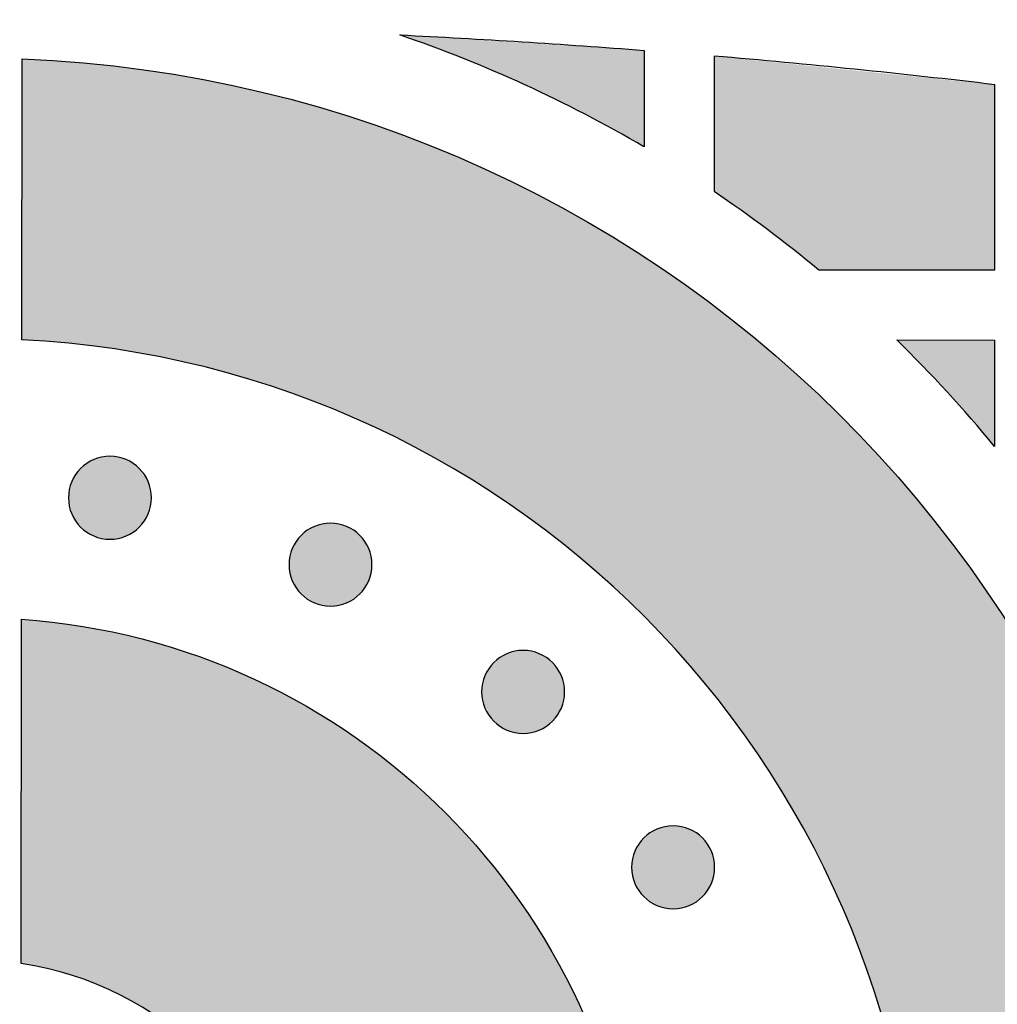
# Model space of a CAD drawing. Header units: millimetres. Extents: x -3873 to -97, y 912 to 4165.
# Tile 556 of 656: x -1653 to -1611, y 3239 to 3281. Entities that reach past the tile are written whole.
import ezdxf

# ---------------------------------------------------------------- set-up
doc = ezdxf.new("R2010")
doc.units = ezdxf.units.MM
doc.layers.add('pattern', color=7, linetype='Continuous', true_color=0x000000)

msp = doc.modelspace()

# ---------------------------------------------------------------- hatches: boundary and pattern name
at = {"layer": 'pattern'}
for points in [[(-1626.087, 3279.444), (-1626.091, 3275.316), (-1627.339, 3276.029), (-1628.606, 3276.71), (-1629.89, 3277.36), (-1631.191, 3277.977), (-1632.507, 3278.56), (-1633.837, 3279.11), (-1635.18, 3279.625), (-1636.535, 3280.105)], [(-1652.774, 3186.202), (-1651.9, 3186.254), (-1651.02, 3186.325), (-1650.134, 3186.417), (-1649.243, 3186.529), (-1648.348, 3186.661), (-1647.45, 3186.815), (-1646.548, 3186.991), (-1645.645, 3187.188), (-1644.74, 3187.408), (-1643.834, 3187.65), (-1642.928, 3187.914), (-1642.024, 3188.202), (-1641.121, 3188.513), (-1640.22, 3188.846), (-1639.323, 3189.203), (-1638.431, 3189.583), (-1637.543, 3189.987), (-1636.661, 3190.413), (-1635.787, 3190.863), (-1634.92, 3191.336), (-1634.062, 3191.832), (-1633.213, 3192.35), (-1632.375, 3192.891), (-1631.548, 3193.453), (-1630.733, 3194.038), (-1629.931, 3194.644), (-1629.143, 3195.27), (-1628.37, 3195.917), (-1627.612, 3196.585), (-1626.871, 3197.271), (-1626.146, 3197.976), (-1625.439, 3198.699), (-1624.75, 3199.44), (-1624.08, 3200.197), (-1623.43, 3200.971), (-1622.799, 3201.76), (-1622.19, 3202.563), (-1621.601, 3203.379), (-1621.034, 3204.209), (-1620.489, 3205.051), (-1619.966, 3205.903), (-1619.466, 3206.766), (-1618.988, 3207.639), (-1618.534, 3208.519), (-1618.103, 3209.408), (-1617.695, 3210.303), (-1617.311, 3211.204), (-1616.95, 3212.11), (-1616.613, 3213.019), (-1616.299, 3213.932), (-1616.008, 3214.847), (-1615.741, 3215.764), (-1615.497, 3216.681), (-1615.276, 3217.599), (-1615.077, 3218.515), (-1614.901, 3219.429), (-1614.746, 3220.341), (-1614.614, 3221.25), (-1614.503, 3222.155), (-1614.413, 3223.055), (-1614.343, 3223.95), (-1614.294, 3224.839), (-1614.264, 3225.722), (-1614.254, 3226.598), (-1614.263, 3227.474), (-1614.29, 3228.356), (-1614.338, 3229.246), (-1614.406, 3230.141), (-1614.494, 3231.041), (-1614.604, 3231.946), (-1614.734, 3232.855), (-1614.887, 3233.767), (-1615.061, 3234.682), (-1615.258, 3235.599), (-1615.478, 3236.516), (-1615.72, 3237.434), (-1615.986, 3238.351), (-1616.275, 3239.267), (-1616.587, 3240.181), (-1616.922, 3241.091), (-1617.282, 3241.997), (-1617.664, 3242.899), (-1618.07, 3243.795), (-1618.5, 3244.684), (-1618.952, 3245.566), (-1619.428, 3246.439), (-1619.927, 3247.303), (-1620.448, 3248.157), (-1620.991, 3248.999), (-1621.557, 3249.83), (-1622.144, 3250.648), (-1622.752, 3251.452), (-1623.381, 3252.242), (-1624.03, 3253.017), (-1624.698, 3253.775), (-1625.386, 3254.517), (-1626.091, 3255.242), (-1626.815, 3255.948), (-1627.555, 3256.636), (-1628.312, 3257.305), (-1629.084, 3257.953), (-1629.87, 3258.582), (-1630.671, 3259.189), (-1631.485, 3259.775), (-1632.311, 3260.339), (-1633.148, 3260.882), (-1633.995, 3261.402), (-1634.853, 3261.899), (-1635.719, 3262.373), (-1636.592, 3262.825), (-1637.473, 3263.253), (-1638.36, 3263.658), (-1639.252, 3264.04), (-1640.148, 3264.399), (-1641.048, 3264.734), (-1641.95, 3265.046), (-1642.855, 3265.335), (-1643.76, 3265.602), (-1644.665, 3265.846), (-1645.569, 3266.067), (-1646.473, 3266.266), (-1647.374, 3266.443), (-1648.272, 3266.599), (-1649.167, 3266.733), (-1650.057, 3266.847), (-1650.943, 3266.94), (-1651.823, 3267.013), (-1652.697, 3267.067), (-1652.686, 3279.078), (-1651.545, 3279.021), (-1650.396, 3278.938), (-1649.239, 3278.83), (-1648.076, 3278.694), (-1646.907, 3278.531), (-1645.732, 3278.34), (-1644.554, 3278.121), (-1643.373, 3277.873), (-1642.189, 3277.596), (-1641.004, 3277.29), (-1639.819, 3276.954), (-1638.635, 3276.587), (-1637.453, 3276.191), (-1636.274, 3275.764), (-1635.099, 3275.306), (-1633.929, 3274.818), (-1632.766, 3274.299), (-1631.611, 3273.749), (-1630.465, 3273.169), (-1629.328, 3272.558), (-1628.203, 3271.917), (-1627.09, 3271.246), (-1625.991, 3270.546), (-1624.906, 3269.816), (-1623.837, 3269.058), (-1622.785, 3268.272), (-1621.751, 3267.458), (-1620.737, 3266.617), (-1619.742, 3265.749), (-1618.769, 3264.856), (-1617.818, 3263.938), (-1616.89, 3262.997), (-1615.986, 3262.032), (-1615.107, 3261.045), (-1614.254, 3260.037), (-1613.427, 3259.008), (-1612.627, 3257.961), (-1611.855, 3256.895), (-1611.111, 3255.813), (-1610.397, 3254.715), (-1609.711, 3253.602), (-1609.055, 3252.475), (-1608.43, 3251.336), (-1607.834, 3250.186), (-1607.27, 3249.026), (-1606.736, 3247.857), (-1606.233, 3246.681), (-1605.76, 3245.498), (-1605.319, 3244.31), (-1604.909, 3243.118), (-1604.529, 3241.923), (-1604.18, 3240.725), (-1603.862, 3239.528), (-1603.573, 3238.33), (-1603.314, 3237.134), (-1603.085, 3235.94), (-1602.885, 3234.75), (-1602.713, 3233.564), (-1602.569, 3232.383), (-1602.453, 3231.208), (-1602.364, 3230.04), (-1602.302, 3228.88), (-1602.265, 3227.728), (-1602.254, 3226.586), (-1602.267, 3225.444), (-1602.306, 3224.293), (-1602.371, 3223.133), (-1602.462, 3221.965), (-1602.58, 3220.79), (-1602.726, 3219.61), (-1602.9, 3218.424), (-1603.103, 3217.234), (-1603.335, 3216.041), (-1603.596, 3214.845), (-1603.886, 3213.648), (-1604.207, 3212.451), (-1604.559, 3211.254), (-1604.94, 3210.06), (-1605.353, 3208.868), (-1605.797, 3207.681), (-1606.271, 3206.499), (-1606.776, 3205.324), (-1607.312, 3204.156), (-1607.879, 3202.997), (-1608.477, 3201.848), (-1609.105, 3200.71), (-1609.763, 3199.585), (-1610.45, 3198.473), (-1611.167, 3197.377), (-1611.913, 3196.296), (-1612.687, 3195.231), (-1613.489, 3194.186), (-1614.318, 3193.159), (-1615.173, 3192.152), (-1616.054, 3191.167), (-1616.96, 3190.204), (-1617.889, 3189.264), (-1618.842, 3188.348), (-1619.817, 3187.457), (-1620.813, 3186.591), (-1621.829, 3185.752), (-1622.865, 3184.94), (-1623.918, 3184.155), (-1624.988, 3183.399), (-1626.074, 3182.672), (-1627.175, 3181.974), (-1628.289, 3181.305), (-1629.416, 3180.666), (-1630.553, 3180.058), (-1631.701, 3179.48), (-1632.857, 3178.932), (-1634.021, 3178.415), (-1635.192, 3177.929), (-1636.367, 3177.474), (-1637.547, 3177.049), (-1638.73, 3176.654), (-1639.915, 3176.29), (-1641.101, 3175.956), (-1642.286, 3175.652), (-1643.47, 3175.378), (-1644.652, 3175.132), (-1645.831, 3174.915), (-1647.006, 3174.727), (-1648.175, 3174.566), (-1649.339, 3174.433), (-1650.496, 3174.326), (-1651.645, 3174.245), (-1652.786, 3174.191)], [(-1623.087, 3279.199), (-1623.093, 3273.422), (-1621.943, 3272.624), (-1620.814, 3271.797), (-1619.705, 3270.942), (-1618.618, 3270.061), (-1611.096, 3270.054), (-1611.089, 3277.976)], [(-1611.103, 3262.503), (-1612.102, 3263.684), (-1613.132, 3264.838), (-1614.194, 3265.963), (-1615.285, 3267.058), (-1611.099, 3267.054)], [(-1650.181, 3261.561), (-1650.152, 3261.588), (-1650.123, 3261.615), (-1650.094, 3261.642), (-1650.063, 3261.668), (-1650.031, 3261.694), (-1649.999, 3261.719), (-1649.965, 3261.744), (-1649.931, 3261.768), (-1649.896, 3261.791), (-1649.861, 3261.814), (-1649.824, 3261.836), (-1649.787, 3261.857), (-1649.749, 3261.878), (-1649.71, 3261.897), (-1649.671, 3261.916), (-1649.63, 3261.934), (-1649.59, 3261.951), (-1649.548, 3261.967), (-1649.506, 3261.982), (-1649.464, 3261.996), (-1649.421, 3262.009), (-1649.377, 3262.021), (-1649.333, 3262.032), (-1649.289, 3262.042), (-1649.244, 3262.051), (-1649.2, 3262.058), (-1649.154, 3262.065), (-1649.109, 3262.07), (-1649.063, 3262.074), (-1649.017, 3262.077), (-1648.971, 3262.079), (-1648.926, 3262.079), (-1648.88, 3262.079), (-1648.834, 3262.077), (-1648.788, 3262.074), (-1648.742, 3262.07), (-1648.697, 3262.064), (-1648.652, 3262.058), (-1648.607, 3262.05), (-1648.562, 3262.041), (-1648.518, 3262.031), (-1648.474, 3262.02), (-1648.43, 3262.008), (-1648.387, 3261.995), (-1648.345, 3261.981), (-1648.303, 3261.966), (-1648.262, 3261.95), (-1648.221, 3261.933), (-1648.181, 3261.915), (-1648.141, 3261.896), (-1648.103, 3261.876), (-1648.065, 3261.856), (-1648.028, 3261.834), (-1647.991, 3261.812), (-1647.955, 3261.789), (-1647.92, 3261.766), (-1647.886, 3261.742), (-1647.853, 3261.717), (-1647.821, 3261.692), (-1647.789, 3261.666), (-1647.758, 3261.64), (-1647.729, 3261.613), (-1647.7, 3261.586), (-1647.671, 3261.558), (-1647.644, 3261.53), (-1647.617, 3261.501), (-1647.59, 3261.471), (-1647.564, 3261.44), (-1647.538, 3261.409), (-1647.513, 3261.376), (-1647.488, 3261.343), (-1647.464, 3261.309), (-1647.441, 3261.274), (-1647.418, 3261.238), (-1647.396, 3261.202), (-1647.375, 3261.164), (-1647.355, 3261.126), (-1647.335, 3261.088), (-1647.316, 3261.048), (-1647.298, 3261.008), (-1647.281, 3260.967), (-1647.265, 3260.926), (-1647.25, 3260.884), (-1647.236, 3260.842), (-1647.223, 3260.799), (-1647.211, 3260.755), (-1647.2, 3260.711), (-1647.19, 3260.667), (-1647.182, 3260.622), (-1647.174, 3260.577), (-1647.168, 3260.532), (-1647.162, 3260.487), (-1647.158, 3260.441), (-1647.155, 3260.395), (-1647.153, 3260.349), (-1647.153, 3260.303), (-1647.154, 3260.257), (-1647.155, 3260.211), (-1647.158, 3260.166), (-1647.163, 3260.12), (-1647.168, 3260.075), (-1647.174, 3260.029), (-1647.182, 3259.984), (-1647.191, 3259.94), (-1647.201, 3259.895), (-1647.212, 3259.852), (-1647.224, 3259.808), (-1647.237, 3259.765), (-1647.251, 3259.723), (-1647.266, 3259.681), (-1647.282, 3259.639), (-1647.3, 3259.599), (-1647.318, 3259.559), (-1647.336, 3259.519), (-1647.356, 3259.481), (-1647.377, 3259.443), (-1647.398, 3259.405), (-1647.42, 3259.369), (-1647.443, 3259.333), (-1647.466, 3259.298), (-1647.49, 3259.264), (-1647.515, 3259.231), (-1647.54, 3259.198), (-1647.566, 3259.167), (-1647.592, 3259.136), (-1647.619, 3259.106), (-1647.646, 3259.077), (-1647.674, 3259.049), (-1647.702, 3259.022), (-1647.731, 3258.995), (-1647.761, 3258.968), (-1647.792, 3258.942), (-1647.823, 3258.916), (-1647.856, 3258.891), (-1647.889, 3258.866), (-1647.923, 3258.842), (-1647.958, 3258.819), (-1647.994, 3258.796), (-1648.03, 3258.774), (-1648.068, 3258.753), (-1648.106, 3258.732), (-1648.145, 3258.713), (-1648.184, 3258.694), (-1648.224, 3258.676), (-1648.265, 3258.659), (-1648.306, 3258.643), (-1648.348, 3258.628), (-1648.391, 3258.614), (-1648.434, 3258.601), (-1648.477, 3258.589), (-1648.521, 3258.578), (-1648.565, 3258.568), (-1648.61, 3258.559), (-1648.655, 3258.552), (-1648.7, 3258.545), (-1648.746, 3258.54), (-1648.791, 3258.536), (-1648.837, 3258.533), (-1648.883, 3258.531), (-1648.929, 3258.531), (-1648.975, 3258.531), (-1649.021, 3258.533), (-1649.067, 3258.536), (-1649.112, 3258.54), (-1649.158, 3258.546), (-1649.203, 3258.552), (-1649.248, 3258.56), (-1649.292, 3258.569), (-1649.337, 3258.579), (-1649.381, 3258.59), (-1649.424, 3258.602), (-1649.467, 3258.615), (-1649.51, 3258.629), (-1649.551, 3258.644), (-1649.593, 3258.66), (-1649.634, 3258.677), (-1649.674, 3258.695), (-1649.713, 3258.714), (-1649.752, 3258.734), (-1649.79, 3258.754), (-1649.827, 3258.776), (-1649.863, 3258.798), (-1649.899, 3258.821), (-1649.934, 3258.844), (-1649.968, 3258.868), (-1650.001, 3258.893), (-1650.034, 3258.918), (-1650.065, 3258.944), (-1650.096, 3258.97), (-1650.126, 3258.997), (-1650.155, 3259.024), (-1650.183, 3259.052), (-1650.211, 3259.08), (-1650.238, 3259.109), (-1650.264, 3259.139), (-1650.291, 3259.169), (-1650.316, 3259.201), (-1650.342, 3259.234), (-1650.366, 3259.267), (-1650.39, 3259.301), (-1650.414, 3259.336), (-1650.436, 3259.372), (-1650.458, 3259.408), (-1650.479, 3259.445), (-1650.5, 3259.484), (-1650.52, 3259.522), (-1650.538, 3259.562), (-1650.556, 3259.602), (-1650.573, 3259.643), (-1650.589, 3259.684), (-1650.604, 3259.726), (-1650.618, 3259.768), (-1650.632, 3259.811), (-1650.643, 3259.855), (-1650.654, 3259.899), (-1650.664, 3259.943), (-1650.673, 3259.988), (-1650.681, 3260.033), (-1650.687, 3260.078), (-1650.692, 3260.123), (-1650.696, 3260.169), (-1650.699, 3260.215), (-1650.701, 3260.261), (-1650.702, 3260.307), (-1650.701, 3260.353), (-1650.699, 3260.398), (-1650.696, 3260.444), (-1650.692, 3260.49), (-1650.687, 3260.535), (-1650.68, 3260.581), (-1650.672, 3260.626), (-1650.664, 3260.67), (-1650.654, 3260.714), (-1650.643, 3260.758), (-1650.631, 3260.802), (-1650.617, 3260.845), (-1650.603, 3260.887), (-1650.588, 3260.929), (-1650.572, 3260.971), (-1650.555, 3261.011), (-1650.537, 3261.051), (-1650.518, 3261.091), (-1650.498, 3261.129), (-1650.478, 3261.167), (-1650.457, 3261.205), (-1650.434, 3261.241), (-1650.412, 3261.277), (-1650.388, 3261.312), (-1650.364, 3261.346), (-1650.339, 3261.379), (-1650.314, 3261.411), (-1650.288, 3261.443), (-1650.262, 3261.474), (-1650.235, 3261.504), (-1650.208, 3261.533)], [(-1640.75, 3258.698), (-1640.721, 3258.726), (-1640.692, 3258.753), (-1640.663, 3258.78), (-1640.632, 3258.806), (-1640.6, 3258.832), (-1640.568, 3258.857), (-1640.534, 3258.881), (-1640.5, 3258.905), (-1640.465, 3258.929), (-1640.43, 3258.952), (-1640.393, 3258.974), (-1640.356, 3258.995), (-1640.318, 3259.015), (-1640.279, 3259.035), (-1640.239, 3259.054), (-1640.199, 3259.072), (-1640.159, 3259.089), (-1640.117, 3259.105), (-1640.075, 3259.12), (-1640.033, 3259.134), (-1639.99, 3259.147), (-1639.946, 3259.159), (-1639.902, 3259.17), (-1639.858, 3259.18), (-1639.813, 3259.188), (-1639.769, 3259.196), (-1639.723, 3259.202), (-1639.678, 3259.208), (-1639.632, 3259.212), (-1639.586, 3259.215), (-1639.54, 3259.216), (-1639.495, 3259.217), (-1639.449, 3259.216), (-1639.403, 3259.214), (-1639.357, 3259.211), (-1639.311, 3259.207), (-1639.266, 3259.202), (-1639.221, 3259.195), (-1639.176, 3259.188), (-1639.131, 3259.179), (-1639.087, 3259.169), (-1639.043, 3259.158), (-1638.999, 3259.146), (-1638.956, 3259.133), (-1638.914, 3259.119), (-1638.872, 3259.103), (-1638.831, 3259.087), (-1638.79, 3259.07), (-1638.75, 3259.052), (-1638.71, 3259.033), (-1638.672, 3259.014), (-1638.634, 3258.993), (-1638.597, 3258.972), (-1638.56, 3258.95), (-1638.524, 3258.927), (-1638.489, 3258.904), (-1638.455, 3258.879), (-1638.422, 3258.855), (-1638.39, 3258.83), (-1638.358, 3258.804), (-1638.327, 3258.777), (-1638.298, 3258.751), (-1638.269, 3258.724), (-1638.24, 3258.696), (-1638.213, 3258.668), (-1638.186, 3258.639), (-1638.159, 3258.609), (-1638.133, 3258.578), (-1638.107, 3258.546), (-1638.082, 3258.514), (-1638.057, 3258.481), (-1638.033, 3258.447), (-1638.01, 3258.412), (-1637.987, 3258.376), (-1637.965, 3258.339), (-1637.944, 3258.302), (-1637.924, 3258.264), (-1637.904, 3258.225), (-1637.885, 3258.186), (-1637.867, 3258.146), (-1637.85, 3258.105), (-1637.834, 3258.064), (-1637.819, 3258.022), (-1637.805, 3257.979), (-1637.792, 3257.936), (-1637.78, 3257.893), (-1637.769, 3257.849), (-1637.759, 3257.804), (-1637.751, 3257.76), (-1637.743, 3257.715), (-1637.737, 3257.67), (-1637.731, 3257.624), (-1637.727, 3257.578), (-1637.724, 3257.533), (-1637.722, 3257.487), (-1637.722, 3257.441), (-1637.723, 3257.395), (-1637.724, 3257.349), (-1637.727, 3257.303), (-1637.732, 3257.258), (-1637.737, 3257.212), (-1637.743, 3257.167), (-1637.751, 3257.122), (-1637.76, 3257.077), (-1637.77, 3257.033), (-1637.781, 3256.989), (-1637.793, 3256.946), (-1637.806, 3256.903), (-1637.82, 3256.86), (-1637.835, 3256.818), (-1637.851, 3256.777), (-1637.869, 3256.736), (-1637.887, 3256.696), (-1637.905, 3256.657), (-1637.925, 3256.618), (-1637.946, 3256.58), (-1637.967, 3256.543), (-1637.989, 3256.506), (-1638.012, 3256.471), (-1638.035, 3256.436), (-1638.059, 3256.402), (-1638.084, 3256.368), (-1638.109, 3256.336), (-1638.135, 3256.304), (-1638.161, 3256.274), (-1638.188, 3256.244), (-1638.215, 3256.215), (-1638.243, 3256.187), (-1638.271, 3256.159), (-1638.3, 3256.132), (-1638.33, 3256.105), (-1638.361, 3256.079), (-1638.392, 3256.053), (-1638.425, 3256.028), (-1638.458, 3256.004), (-1638.492, 3255.98), (-1638.527, 3255.956), (-1638.563, 3255.934), (-1638.599, 3255.912), (-1638.637, 3255.89), (-1638.675, 3255.87), (-1638.714, 3255.85), (-1638.753, 3255.831), (-1638.793, 3255.814), (-1638.834, 3255.797), (-1638.875, 3255.78), (-1638.917, 3255.765), (-1638.96, 3255.751), (-1639.003, 3255.738), (-1639.046, 3255.726), (-1639.09, 3255.715), (-1639.134, 3255.706), (-1639.179, 3255.697), (-1639.224, 3255.689), (-1639.269, 3255.683), (-1639.315, 3255.678), (-1639.36, 3255.673), (-1639.406, 3255.671), (-1639.452, 3255.669), (-1639.498, 3255.668), (-1639.544, 3255.669), (-1639.59, 3255.671), (-1639.636, 3255.674), (-1639.681, 3255.678), (-1639.727, 3255.683), (-1639.772, 3255.69), (-1639.817, 3255.697), (-1639.861, 3255.706), (-1639.906, 3255.716), (-1639.95, 3255.727), (-1639.993, 3255.739), (-1640.036, 3255.752), (-1640.079, 3255.767), (-1640.12, 3255.782), (-1640.162, 3255.798), (-1640.202, 3255.815), (-1640.243, 3255.833), (-1640.282, 3255.852), (-1640.321, 3255.871), (-1640.359, 3255.892), (-1640.396, 3255.913), (-1640.432, 3255.935), (-1640.468, 3255.958), (-1640.503, 3255.982), (-1640.537, 3256.006), (-1640.57, 3256.03), (-1640.603, 3256.056), (-1640.634, 3256.081), (-1640.665, 3256.108), (-1640.695, 3256.134), (-1640.724, 3256.162), (-1640.752, 3256.189), (-1640.78, 3256.217), (-1640.807, 3256.246), (-1640.833, 3256.276), (-1640.86, 3256.307), (-1640.885, 3256.339), (-1640.911, 3256.371), (-1640.935, 3256.404), (-1640.959, 3256.439), (-1640.983, 3256.474), (-1641.005, 3256.509), (-1641.027, 3256.546), (-1641.048, 3256.583), (-1641.069, 3256.621), (-1641.089, 3256.66), (-1641.107, 3256.699), (-1641.125, 3256.739), (-1641.142, 3256.78), (-1641.158, 3256.822), (-1641.173, 3256.863), (-1641.187, 3256.906), (-1641.2, 3256.949), (-1641.212, 3256.992), (-1641.223, 3257.036), (-1641.233, 3257.081), (-1641.242, 3257.125), (-1641.25, 3257.17), (-1641.256, 3257.216), (-1641.261, 3257.261), (-1641.265, 3257.307), (-1641.268, 3257.352), (-1641.27, 3257.398), (-1641.271, 3257.444), (-1641.27, 3257.49), (-1641.268, 3257.536), (-1641.265, 3257.582), (-1641.261, 3257.627), (-1641.256, 3257.673), (-1641.249, 3257.718), (-1641.241, 3257.763), (-1641.233, 3257.808), (-1641.223, 3257.852), (-1641.212, 3257.896), (-1641.2, 3257.939), (-1641.186, 3257.982), (-1641.172, 3258.025), (-1641.157, 3258.067), (-1641.141, 3258.108), (-1641.124, 3258.149), (-1641.106, 3258.189), (-1641.087, 3258.228), (-1641.067, 3258.267), (-1641.047, 3258.305), (-1641.026, 3258.342), (-1641.003, 3258.379), (-1640.981, 3258.414), (-1640.957, 3258.449), (-1640.933, 3258.483), (-1640.908, 3258.517), (-1640.883, 3258.549), (-1640.857, 3258.581), (-1640.831, 3258.611), (-1640.804, 3258.641), (-1640.777, 3258.67)], [(-1652.723, 3240.379), (-1652.709, 3255.111), (-1652.125, 3255.063), (-1651.538, 3255.003), (-1650.948, 3254.93), (-1650.355, 3254.844), (-1649.76, 3254.745), (-1649.164, 3254.633), (-1648.566, 3254.507), (-1647.967, 3254.367), (-1647.368, 3254.214), (-1646.769, 3254.046), (-1646.17, 3253.864), (-1645.572, 3253.669), (-1644.976, 3253.459), (-1644.382, 3253.234), (-1643.79, 3252.995), (-1643.2, 3252.742), (-1642.615, 3252.475), (-1642.033, 3252.193), (-1641.455, 3251.897), (-1640.883, 3251.587), (-1640.315, 3251.263), (-1639.754, 3250.924), (-1639.2, 3250.572), (-1638.652, 3250.207), (-1638.111, 3249.828), (-1637.579, 3249.436), (-1637.055, 3249.031), (-1636.54, 3248.613), (-1636.034, 3248.183), (-1635.538, 3247.741), (-1635.052, 3247.287), (-1634.577, 3246.822), (-1634.113, 3246.345), (-1633.66, 3245.859), (-1633.218, 3245.362), (-1632.789, 3244.855), (-1632.372, 3244.339), (-1631.968, 3243.814), (-1631.577, 3243.281), (-1631.199, 3242.74), (-1630.835, 3242.192), (-1630.484, 3241.636), (-1630.147, 3241.074), (-1629.823, 3240.507), (-1629.514, 3239.934), (-1629.219, 3239.356), (-1628.939, 3238.773), (-1628.672, 3238.187), (-1628.42, 3237.597), (-1628.183, 3237.004), (-1627.96, 3236.41), (-1627.751, 3235.813), (-1627.556, 3235.215), (-1627.376, 3234.616), (-1627.209, 3234.016), (-1627.057, 3233.417), (-1626.918, 3232.818), (-1626.794, 3232.22), (-1626.682, 3231.623), (-1626.584, 3231.028), (-1626.5, 3230.435), (-1626.428, 3229.845), (-1626.369, 3229.258), (-1626.322, 3228.674), (-1641.054, 3228.688), (-1641.093, 3228.944), (-1641.138, 3229.2), (-1641.188, 3229.458), (-1641.243, 3229.715), (-1641.303, 3229.973), (-1641.368, 3230.231), (-1641.439, 3230.49), (-1641.516, 3230.748), (-1641.597, 3231.006), (-1641.684, 3231.263), (-1641.777, 3231.52), (-1641.875, 3231.776), (-1641.979, 3232.031), (-1642.088, 3232.284), (-1642.202, 3232.537), (-1642.322, 3232.788), (-1642.448, 3233.038), (-1642.579, 3233.285), (-1642.715, 3233.531), (-1642.857, 3233.775), (-1643.004, 3234.016), (-1643.156, 3234.254), (-1643.313, 3234.49), (-1643.476, 3234.724), (-1643.643, 3234.954), (-1643.816, 3235.181), (-1643.993, 3235.405), (-1644.176, 3235.625), (-1644.363, 3235.841), (-1644.554, 3236.054), (-1644.75, 3236.263), (-1644.95, 3236.468), (-1645.155, 3236.669), (-1645.363, 3236.865), (-1645.576, 3237.057), (-1645.792, 3237.244), (-1646.012, 3237.427), (-1646.235, 3237.605), (-1646.462, 3237.778), (-1646.692, 3237.946), (-1646.924, 3238.109), (-1647.16, 3238.267), (-1647.399, 3238.419), (-1647.64, 3238.567), (-1647.883, 3238.709), (-1648.128, 3238.846), (-1648.376, 3238.977), (-1648.625, 3239.103), (-1648.876, 3239.223), (-1649.128, 3239.338), (-1649.382, 3239.448), (-1649.637, 3239.552), (-1649.892, 3239.651), (-1650.149, 3239.744), (-1650.406, 3239.831), (-1650.664, 3239.913), (-1650.922, 3239.99), (-1651.18, 3240.062), (-1651.438, 3240.128), (-1651.696, 3240.188), (-1651.953, 3240.244), (-1652.21, 3240.294), (-1652.467, 3240.339)], [(-1632.513, 3253.256), (-1632.485, 3253.283), (-1632.456, 3253.31), (-1632.426, 3253.337), (-1632.395, 3253.363), (-1632.363, 3253.389), (-1632.331, 3253.414), (-1632.298, 3253.439), (-1632.263, 3253.463), (-1632.229, 3253.486), (-1632.193, 3253.509), (-1632.156, 3253.531), (-1632.119, 3253.552), (-1632.081, 3253.573), (-1632.042, 3253.592), (-1632.003, 3253.611), (-1631.963, 3253.629), (-1631.922, 3253.646), (-1631.881, 3253.662), (-1631.839, 3253.677), (-1631.796, 3253.691), (-1631.753, 3253.704), (-1631.71, 3253.716), (-1631.666, 3253.727), (-1631.621, 3253.737), (-1631.577, 3253.746), (-1631.532, 3253.753), (-1631.487, 3253.76), (-1631.441, 3253.765), (-1631.395, 3253.769), (-1631.35, 3253.772), (-1631.304, 3253.774), (-1631.258, 3253.774), (-1631.212, 3253.773), (-1631.166, 3253.772), (-1631.12, 3253.769), (-1631.075, 3253.764), (-1631.029, 3253.759), (-1630.984, 3253.753), (-1630.939, 3253.745), (-1630.894, 3253.736), (-1630.85, 3253.726), (-1630.806, 3253.715), (-1630.763, 3253.703), (-1630.72, 3253.69), (-1630.677, 3253.676), (-1630.635, 3253.661), (-1630.594, 3253.645), (-1630.553, 3253.627), (-1630.513, 3253.61), (-1630.474, 3253.591), (-1630.435, 3253.571), (-1630.397, 3253.55), (-1630.36, 3253.529), (-1630.323, 3253.507), (-1630.288, 3253.484), (-1630.253, 3253.461), (-1630.219, 3253.437), (-1630.185, 3253.412), (-1630.153, 3253.387), (-1630.121, 3253.361), (-1630.091, 3253.335), (-1630.061, 3253.308), (-1630.032, 3253.281), (-1630.004, 3253.253), (-1629.976, 3253.225), (-1629.949, 3253.196), (-1629.922, 3253.166), (-1629.896, 3253.135), (-1629.87, 3253.104), (-1629.845, 3253.071), (-1629.821, 3253.038), (-1629.797, 3253.004), (-1629.773, 3252.969), (-1629.75, 3252.933), (-1629.728, 3252.897), (-1629.707, 3252.859), (-1629.687, 3252.821), (-1629.667, 3252.783), (-1629.648, 3252.743), (-1629.63, 3252.703), (-1629.613, 3252.662), (-1629.597, 3252.621), (-1629.582, 3252.579), (-1629.568, 3252.536), (-1629.555, 3252.493), (-1629.543, 3252.45), (-1629.532, 3252.406), (-1629.522, 3252.362), (-1629.514, 3252.317), (-1629.506, 3252.272), (-1629.5, 3252.227), (-1629.494, 3252.181), (-1629.49, 3252.136), (-1629.487, 3252.09), (-1629.486, 3252.044), (-1629.485, 3251.998), (-1629.486, 3251.952), (-1629.488, 3251.906), (-1629.491, 3251.861), (-1629.495, 3251.815), (-1629.5, 3251.769), (-1629.507, 3251.724), (-1629.514, 3251.679), (-1629.523, 3251.635), (-1629.533, 3251.59), (-1629.544, 3251.546), (-1629.556, 3251.503), (-1629.569, 3251.46), (-1629.583, 3251.418), (-1629.599, 3251.376), (-1629.615, 3251.334), (-1629.632, 3251.294), (-1629.65, 3251.253), (-1629.669, 3251.214), (-1629.688, 3251.175), (-1629.709, 3251.137), (-1629.73, 3251.1), (-1629.752, 3251.064), (-1629.775, 3251.028), (-1629.798, 3250.993), (-1629.823, 3250.959), (-1629.847, 3250.926), (-1629.872, 3250.893), (-1629.898, 3250.862), (-1629.925, 3250.831), (-1629.951, 3250.801), (-1629.978, 3250.772), (-1630.006, 3250.744), (-1630.034, 3250.716), (-1630.063, 3250.689), (-1630.093, 3250.663), (-1630.124, 3250.636), (-1630.156, 3250.611), (-1630.188, 3250.586), (-1630.221, 3250.561), (-1630.255, 3250.537), (-1630.29, 3250.514), (-1630.326, 3250.491), (-1630.363, 3250.469), (-1630.4, 3250.448), (-1630.438, 3250.427), (-1630.477, 3250.407), (-1630.516, 3250.389), (-1630.556, 3250.371), (-1630.597, 3250.354), (-1630.638, 3250.338), (-1630.68, 3250.323), (-1630.723, 3250.309), (-1630.766, 3250.296), (-1630.809, 3250.284), (-1630.853, 3250.273), (-1630.898, 3250.263), (-1630.942, 3250.254), (-1630.987, 3250.247), (-1631.032, 3250.24), (-1631.078, 3250.235), (-1631.124, 3250.231), (-1631.169, 3250.228), (-1631.215, 3250.226), (-1631.261, 3250.226), (-1631.307, 3250.226), (-1631.353, 3250.228), (-1631.399, 3250.231), (-1631.444, 3250.235), (-1631.49, 3250.241), (-1631.535, 3250.247), (-1631.58, 3250.255), (-1631.625, 3250.264), (-1631.669, 3250.273), (-1631.713, 3250.284), (-1631.756, 3250.297), (-1631.799, 3250.31), (-1631.842, 3250.324), (-1631.884, 3250.339), (-1631.925, 3250.355), (-1631.966, 3250.372), (-1632.006, 3250.39), (-1632.045, 3250.409), (-1632.084, 3250.429), (-1632.122, 3250.449), (-1632.159, 3250.471), (-1632.196, 3250.493), (-1632.231, 3250.515), (-1632.266, 3250.539), (-1632.3, 3250.563), (-1632.334, 3250.588), (-1632.366, 3250.613), (-1632.398, 3250.639), (-1632.428, 3250.665), (-1632.458, 3250.692), (-1632.487, 3250.719), (-1632.515, 3250.746), (-1632.543, 3250.775), (-1632.57, 3250.804), (-1632.597, 3250.834), (-1632.623, 3250.864), (-1632.649, 3250.896), (-1632.674, 3250.928), (-1632.698, 3250.962), (-1632.722, 3250.996), (-1632.746, 3251.031), (-1632.768, 3251.067), (-1632.79, 3251.103), (-1632.812, 3251.14), (-1632.832, 3251.178), (-1632.852, 3251.217), (-1632.871, 3251.257), (-1632.888, 3251.297), (-1632.905, 3251.337), (-1632.922, 3251.379), (-1632.937, 3251.421), (-1632.951, 3251.463), (-1632.964, 3251.506), (-1632.976, 3251.55), (-1632.987, 3251.594), (-1632.996, 3251.638), (-1633.005, 3251.683), (-1633.013, 3251.728), (-1633.019, 3251.773), (-1633.024, 3251.818), (-1633.029, 3251.864), (-1633.031, 3251.91), (-1633.033, 3251.956), (-1633.034, 3252.002), (-1633.033, 3252.047), (-1633.031, 3252.093), (-1633.028, 3252.139), (-1633.024, 3252.185), (-1633.019, 3252.23), (-1633.012, 3252.275), (-1633.005, 3252.32), (-1632.996, 3252.365), (-1632.986, 3252.409), (-1632.975, 3252.453), (-1632.963, 3252.497), (-1632.95, 3252.54), (-1632.935, 3252.582), (-1632.92, 3252.624), (-1632.904, 3252.665), (-1632.887, 3252.706), (-1632.869, 3252.746), (-1632.85, 3252.786), (-1632.831, 3252.824), (-1632.81, 3252.862), (-1632.789, 3252.9), (-1632.767, 3252.936), (-1632.744, 3252.972), (-1632.72, 3253.007), (-1632.696, 3253.041), (-1632.672, 3253.074), (-1632.646, 3253.106), (-1632.621, 3253.138), (-1632.594, 3253.169), (-1632.568, 3253.199), (-1632.54, 3253.228)], [(-1626.098, 3245.75), (-1626.07, 3245.778), (-1626.041, 3245.805), (-1626.011, 3245.832), (-1625.98, 3245.858), (-1625.949, 3245.884), (-1625.916, 3245.909), (-1625.883, 3245.933), (-1625.849, 3245.958), (-1625.814, 3245.981), (-1625.778, 3246.004), (-1625.741, 3246.026), (-1625.704, 3246.047), (-1625.666, 3246.067), (-1625.627, 3246.087), (-1625.588, 3246.106), (-1625.548, 3246.124), (-1625.507, 3246.141), (-1625.466, 3246.157), (-1625.424, 3246.172), (-1625.381, 3246.186), (-1625.338, 3246.199), (-1625.295, 3246.211), (-1625.251, 3246.222), (-1625.207, 3246.232), (-1625.162, 3246.24), (-1625.117, 3246.248), (-1625.072, 3246.254), (-1625.026, 3246.26), (-1624.981, 3246.264), (-1624.935, 3246.267), (-1624.889, 3246.268), (-1624.843, 3246.269), (-1624.797, 3246.268), (-1624.751, 3246.266), (-1624.705, 3246.263), (-1624.66, 3246.259), (-1624.614, 3246.254), (-1624.569, 3246.247), (-1624.524, 3246.24), (-1624.479, 3246.231), (-1624.435, 3246.221), (-1624.391, 3246.21), (-1624.348, 3246.198), (-1624.305, 3246.185), (-1624.262, 3246.171), (-1624.22, 3246.155), (-1624.179, 3246.139), (-1624.138, 3246.122), (-1624.098, 3246.104), (-1624.059, 3246.085), (-1624.02, 3246.066), (-1623.982, 3246.045), (-1623.945, 3246.024), (-1623.908, 3246.002), (-1623.873, 3245.979), (-1623.838, 3245.956), (-1623.804, 3245.932), (-1623.771, 3245.907), (-1623.738, 3245.882), (-1623.707, 3245.856), (-1623.676, 3245.829), (-1623.646, 3245.803), (-1623.617, 3245.776), (-1623.589, 3245.748), (-1623.561, 3245.72), (-1623.534, 3245.691), (-1623.508, 3245.661), (-1623.481, 3245.63), (-1623.456, 3245.598), (-1623.43, 3245.566), (-1623.406, 3245.533), (-1623.382, 3245.499), (-1623.358, 3245.464), (-1623.336, 3245.428), (-1623.314, 3245.391), (-1623.292, 3245.354), (-1623.272, 3245.316), (-1623.252, 3245.277), (-1623.234, 3245.238), (-1623.216, 3245.198), (-1623.199, 3245.157), (-1623.183, 3245.116), (-1623.168, 3245.074), (-1623.153, 3245.031), (-1623.14, 3244.988), (-1623.128, 3244.945), (-1623.117, 3244.901), (-1623.108, 3244.856), (-1623.099, 3244.812), (-1623.091, 3244.767), (-1623.085, 3244.722), (-1623.08, 3244.676), (-1623.076, 3244.63), (-1623.073, 3244.585), (-1623.071, 3244.539), (-1623.07, 3244.493), (-1623.071, 3244.447), (-1623.073, 3244.401), (-1623.076, 3244.355), (-1623.08, 3244.31), (-1623.085, 3244.264), (-1623.092, 3244.219), (-1623.1, 3244.174), (-1623.108, 3244.129), (-1623.118, 3244.085), (-1623.129, 3244.041), (-1623.141, 3243.998), (-1623.154, 3243.955), (-1623.169, 3243.912), (-1623.184, 3243.87), (-1623.2, 3243.829), (-1623.217, 3243.788), (-1623.235, 3243.748), (-1623.254, 3243.709), (-1623.274, 3243.67), (-1623.294, 3243.632), (-1623.315, 3243.595), (-1623.337, 3243.558), (-1623.36, 3243.523), (-1623.384, 3243.488), (-1623.408, 3243.454), (-1623.432, 3243.42), (-1623.458, 3243.388), (-1623.483, 3243.356), (-1623.51, 3243.326), (-1623.536, 3243.296), (-1623.564, 3243.267), (-1623.591, 3243.239), (-1623.619, 3243.211), (-1623.648, 3243.184), (-1623.678, 3243.157), (-1623.709, 3243.131), (-1623.741, 3243.105), (-1623.773, 3243.08), (-1623.807, 3243.056), (-1623.841, 3243.032), (-1623.876, 3243.008), (-1623.911, 3242.986), (-1623.948, 3242.964), (-1623.985, 3242.942), (-1624.023, 3242.922), (-1624.062, 3242.902), (-1624.101, 3242.883), (-1624.141, 3242.866), (-1624.182, 3242.849), (-1624.224, 3242.833), (-1624.266, 3242.817), (-1624.308, 3242.803), (-1624.351, 3242.79), (-1624.395, 3242.778), (-1624.438, 3242.767), (-1624.483, 3242.758), (-1624.527, 3242.749), (-1624.572, 3242.741), (-1624.618, 3242.735), (-1624.663, 3242.73), (-1624.709, 3242.725), (-1624.755, 3242.723), (-1624.8, 3242.721), (-1624.846, 3242.72), (-1624.892, 3242.721), (-1624.938, 3242.723), (-1624.984, 3242.726), (-1625.03, 3242.73), (-1625.075, 3242.735), (-1625.12, 3242.742), (-1625.165, 3242.749), (-1625.21, 3242.758), (-1625.254, 3242.768), (-1625.298, 3242.779), (-1625.342, 3242.791), (-1625.384, 3242.804), (-1625.427, 3242.819), (-1625.469, 3242.834), (-1625.51, 3242.85), (-1625.551, 3242.867), (-1625.591, 3242.885), (-1625.63, 3242.904), (-1625.669, 3242.923), (-1625.707, 3242.944), (-1625.744, 3242.965), (-1625.781, 3242.987), (-1625.817, 3243.01), (-1625.851, 3243.034), (-1625.886, 3243.058), (-1625.919, 3243.082), (-1625.951, 3243.108), (-1625.983, 3243.133), (-1626.013, 3243.16), (-1626.043, 3243.186), (-1626.072, 3243.214), (-1626.1, 3243.241), (-1626.128, 3243.269), (-1626.155, 3243.298), (-1626.182, 3243.328), (-1626.208, 3243.359), (-1626.234, 3243.391), (-1626.259, 3243.423), (-1626.284, 3243.456), (-1626.308, 3243.491), (-1626.331, 3243.526), (-1626.354, 3243.561), (-1626.376, 3243.598), (-1626.397, 3243.635), (-1626.417, 3243.673), (-1626.437, 3243.712), (-1626.456, 3243.751), (-1626.474, 3243.791), (-1626.491, 3243.832), (-1626.507, 3243.874), (-1626.522, 3243.915), (-1626.536, 3243.958), (-1626.549, 3244.001), (-1626.561, 3244.044), (-1626.572, 3244.088), (-1626.582, 3244.133), (-1626.59, 3244.177), (-1626.598, 3244.222), (-1626.604, 3244.268), (-1626.61, 3244.313), (-1626.614, 3244.359), (-1626.617, 3244.404), (-1626.618, 3244.45), (-1626.619, 3244.496), (-1626.618, 3244.542), (-1626.616, 3244.588), (-1626.613, 3244.634), (-1626.609, 3244.68), (-1626.604, 3244.725), (-1626.597, 3244.77), (-1626.59, 3244.815), (-1626.581, 3244.86), (-1626.571, 3244.904), (-1626.56, 3244.948), (-1626.548, 3244.991), (-1626.535, 3245.034), (-1626.521, 3245.077), (-1626.506, 3245.119), (-1626.489, 3245.16), (-1626.472, 3245.201), (-1626.454, 3245.241), (-1626.435, 3245.28), (-1626.416, 3245.319), (-1626.395, 3245.357), (-1626.374, 3245.394), (-1626.352, 3245.431), (-1626.329, 3245.466), (-1626.306, 3245.501), (-1626.282, 3245.535), (-1626.257, 3245.569), (-1626.232, 3245.601), (-1626.206, 3245.633), (-1626.18, 3245.663), (-1626.153, 3245.693), (-1626.126, 3245.722)]]:
    msp.add_hatch(color=256, dxfattribs=at).paths.add_polyline_path(points, flags=0)

# ---------------------------------------------------------------- linework, layer by layer
for p, q in [((-1626.087, 3279.444), (-1626.091, 3275.316)), ((-1652.697, 3267.067), (-1652.686, 3279.078)), ((-1623.087, 3279.199), (-1623.093, 3273.422)), ((-1652.723, 3240.379), (-1652.709, 3255.111))]:
    msp.add_line(p, q, dxfattribs=at)
for points in [[(-1618.618, 3270.061), (-1611.096, 3270.054), (-1611.089, 3277.976)], [(-1615.285, 3267.058), (-1611.099, 3267.054), (-1611.103, 3262.503)]]:
    msp.add_lwpolyline(points, dxfattribs=at)
at = {"layer": 'pattern', "extrusion": (0, 0, -1)}
for centre in [(1648.927, 3260.305), (1639.496, 3257.443), (1631.259, 3252), (1624.845, 3244.495)]:
    msp.add_circle(centre, 1.774, dxfattribs=at)
for centre, radius, start, end in [((1654.795, 2908.854), 387.7, 90.31409, 130.77821), ((1654.795, 2908.855), 371.699, 92.81582, 94.42949), ((1654.736, 3226.636), 52.482, 92.2386, 267.8706), ((1654.736, 3226.636), 56.482, 124.0719, 129.7516), ((1654.736, 3226.701), 28.482, 94.0812, 176.028)]:
    msp.add_arc(centre, radius, start, end, dxfattribs=at)
at = {"layer": 'pattern'}
for centre, radius, start, end in [((-1654.795, 2908.854), 375.7, 54.09707, 89.67762), ((-1654.736, 3226.636), 56.482, 59.5262, 71.201), ((-1654.795, 2908.854), 371.7, 83.24733, 85.10653), ((-1654.736, 3226.636), 40.482, 272.7772, 87.1136), ((-1654.736, 3226.636), 56.482, 39.421, 45.6964), ((-1654.736, 3226.701), 13.826, 8.2628, 81.6279)]:
    msp.add_arc(centre, radius, start, end, dxfattribs=at)

doc.saveas('drawing.dxf')
